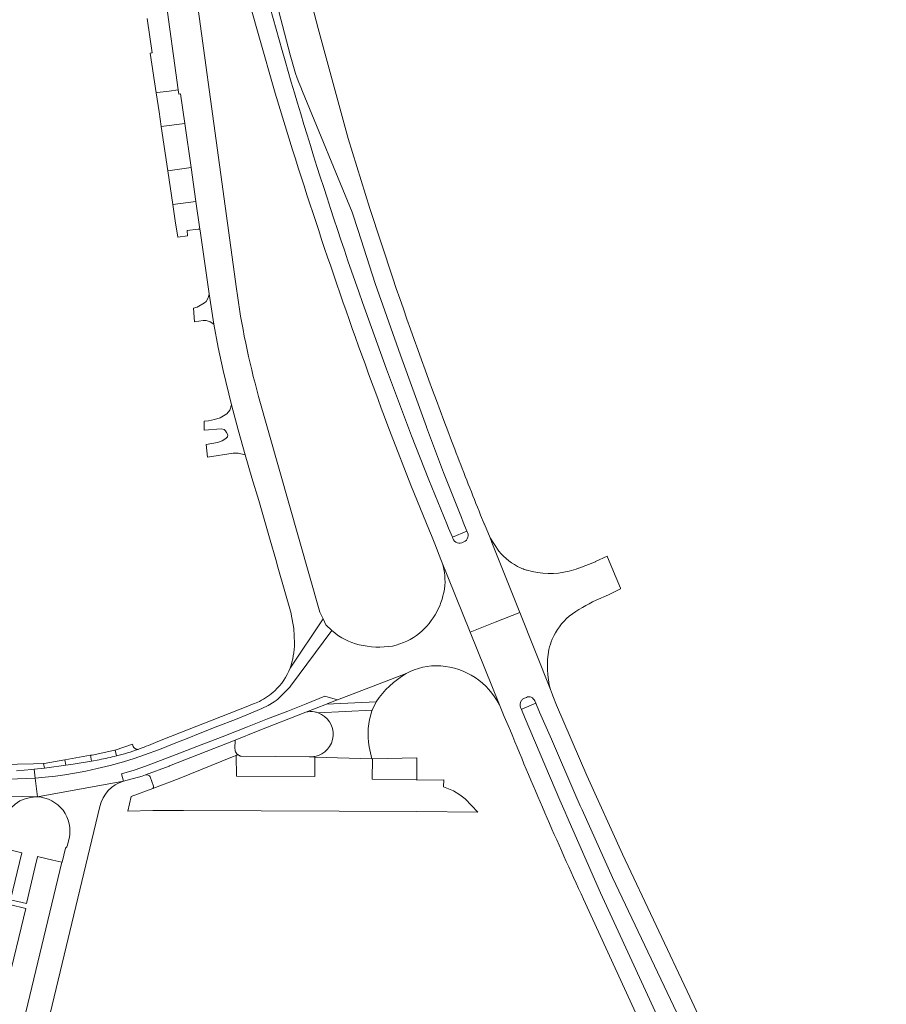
# Model space of a CAD drawing. Header units: metres. Extents: x 166325 to 190320, y 381923 to 404576.
# Tile 1035 of 1056: x 183447 to 183639, y 384733 to 384952. Entities that reach past the tile are written whole.
import ezdxf

# ---------------------------------------------------------------- set-up
doc = ezdxf.new("R2010")
doc.units = ezdxf.units.M
for name, color, linetype, lineweight in [('B-WE-VH-VERHARDING_ASFALT-GV', 8, 'Continuous', 18), ('B-WE-VH-VERHARDING_BETON-GV', 8, 'Continuous', 18), ('B-WE-VH-VERHARDING_BETONSTRAATSTEEN-GV', 8, 'Continuous', 18), ('B-WE-VH-VERHARDING_HALFVERHARDING-GV', 8, 'Continuous', 18)]:
    doc.layers.add(name, color=color, linetype=linetype, lineweight=lineweight)

msp = doc.modelspace()

# ---------------------------------------------------------------- linework, layer by layer
at = {"layer": 'B-WE-VH-VERHARDING_ASFALT-GV', "flags": 128}
for points in [[(183529.613, 384894.414), (183524.522, 384909.864), (183519.691, 384925.398), (183513.048, 384949.739), (183507.69, 384970.51), (183506.77, 384978.86), (183506.488, 384982.243), (183505.971, 384985.599), (183504.152, 384993.707), (183503.96, 384994.56), (183503.315, 384997.036), (183497.199, 385020.532)], [(183485.063, 385019.523), (183485.065, 385019.6), (183485.08, 385019.675), (183485.108, 385019.746), (183485.149, 385019.811), (183485.201, 385019.867), (183485.262, 385019.914), (183485.33, 385019.948), (183486.497, 385020.23), (183486.646, 385020.211), (183486.789, 385020.162), (183486.918, 385020.085), (183487.029, 385019.982), (183489.677, 385009.781), (183492.21, 385000.02), (183492.905, 384996.939), (183493.77, 384993.901), (183493.948, 384993.372), (183506.87, 384943.906)], [(183488.5, 384990.02), (183496.515, 384960.135), (183499.95, 384948.116), (183503.538, 384935.437), (183507.419, 384922.845)], [(183494.94, 384892.06), (183482.165, 384985.376), (183481.748, 384988.423)], [(183476.28, 384978.165), (183482.017, 384936.159), (183482.15, 384935.184), (183482.561, 384935.235), (183483.498, 384928.686), (183484.891, 384918.957), (183485.969, 384911.427), (183486.846, 384905.297), (183486.9, 384904.922), (183488.9, 384890.947), (183489.964, 384884.216), (183490.915, 384879.083), (183491.98, 384873.973), (183493.895, 384866.327), (183495.376, 384860.771), (183496.927, 384855.234), (183498.406, 384850.19), (183499.944, 384845.164), (183502.46, 384836.334)], [(183509.62, 384935.754), (183520.648, 384909.005), (183521.933, 384904.978), (183525.679, 384893.266), (183531.309, 384877.359), (183537.07, 384861.5), (183537.108, 384861.398), (183540.888, 384851.338), (183544.848, 384841.348), (183545.248, 384840.368), (183546.051, 384838.34)], [(183542.889, 384837.044), (183541.981, 384839.04), (183541.585, 384839.997), (183537.636, 384849.708), (183533.795, 384859.463), (183528.221, 384874.214), (183522.892, 384889.055)], [(183514.164, 384818.899), (183513.43, 384820.4), (183499.858, 384868.164)], [(183529.276, 384859.743), (183533.628, 384848.538), (183537.773, 384838.424), (183538.186, 384837.415), (183538.94, 384835.52), (183540.301, 384832.048), (183546.758, 384815.988), (183552.284, 384818.152), (183557.785, 384820.307), (183551.6, 384835.87), (183551.178, 384836.89), (183549.93, 384839.91), (183549.912, 384839.952), (183549.1, 384841.88), (183548.92, 384842.33), (183548.738, 384842.785)], [(183543.371, 384856.496), (183542.654, 384858.372)], [(183502.46, 384836.334), (183503.668, 384832.093), (183504.164, 384830.355), (183507.092, 384820.081)], [(183545.391, 384835.96), (183544.92, 384835.79)], [(183553.138, 384833.927), (183551.178, 384836.89), (183551.6, 384835.87), (183557.785, 384820.307), (183564.571, 384803.231)], [(183553.251, 384799.84), (183546.758, 384815.988), (183540.301, 384832.048)], [(183577.133, 384832.818), (183574.546, 384831.591), (183574.532, 384831.583), (183570.859, 384830.169)], [(183574.702, 384823.028), (183577.414, 384824.224), (183580.126, 384825.601), (183580.101, 384825.73), (183577.217, 384832.617), (183577.133, 384832.818)], [(183570.859, 384830.169), (183570.758, 384830.13)], [(183507.092, 384820.081), (183507.121, 384819.978), (183507.672, 384816.78), (183507.842, 384813.539)], [(183626.409, 384628.11), (183632.833, 384630.635), (183639.038, 384633.074), (183631.952, 384650.5), (183631.1, 384652.425), (183620.43, 384678.415), (183613.135, 384695.435), (183602.93, 384718.806), (183599.254, 384726.997), (183595.485, 384735.145), (183580.515, 384766.8), (183572.67, 384784.185), (183565.89, 384799.815), (183565.13, 384801.83), (183565.043, 384802.044), (183564.571, 384803.231), (183557.785, 384820.307), (183552.284, 384818.152)], [(183506.833, 384807.991), (183514.164, 384818.899)], [(183506.94, 384803.979), (183516.114, 384816.347), (183514.799, 384817.601), (183514.164, 384818.899), (183506.833, 384807.991)], [(183552.284, 384818.152), (183546.758, 384815.988), (183553.251, 384799.84), (183554.32, 384797.26), (183555.221, 384795.31)], [(183516.3, 384816.17), (183516.114, 384816.347), (183506.94, 384803.979)], [(183469.939, 384782.92), (183469.5, 384784.565), (183472.276, 384785.403), (183475.024, 384786.329), (183480.602, 384788.495), (183486.19, 384790.633), (183491.796, 384792.803), (183497.399, 384794.982), (183501.858, 384796.737), (183506.327, 384798.467), (183510.439, 384800.114), (183514.534, 384801.805), (183517.393, 384800.974), (183532.556, 384806.776)], [(183450.092, 384785.57), (183450.335, 384783.646), (183452.571, 384783.838), (183454.806, 384784.039), (183456.939, 384784.336), (183459.057, 384784.721), (183461.576, 384785.175), (183464.077, 384785.721), (183466.997, 384786.447), (183469.897, 384787.246), (183472.25, 384787.957), (183474.569, 384788.773), (183477.87, 384789.966), (183481.132, 384791.262), (183484.031, 384792.428), (183486.929, 384793.595), (183490.831, 384795.105), (183494.722, 384796.643), (183497.657, 384797.811), (183500.575, 384799.017), (183501.969, 384799.737), (183503.315, 384800.545), (183503.738, 384800.828), (183504.143, 384801.138), (183504.528, 384801.473), (183504.891, 384801.832), (183505.308, 384802.317)], [(183505.308, 384802.317), (183504.891, 384801.832), (183504.528, 384801.473), (183504.143, 384801.138), (183503.738, 384800.828), (183503.315, 384800.545), (183501.969, 384799.737), (183500.575, 384799.017), (183497.657, 384797.811), (183494.722, 384796.643), (183490.831, 384795.105), (183486.929, 384793.595), (183484.031, 384792.428), (183481.132, 384791.262), (183477.87, 384789.966), (183474.569, 384788.773), (183472.25, 384787.957), (183469.897, 384787.246), (183466.997, 384786.447), (183464.077, 384785.721), (183461.576, 384785.175), (183459.057, 384784.721), (183456.939, 384784.336), (183454.806, 384784.039), (183452.571, 384783.838), (183450.335, 384783.646), (183450.866, 384779.455), (183469.939, 384782.92)], [(183558.791, 384801.34), (183559.251, 384801.52)], [(183561.1, 384800.745), (183561.162, 384800.599), (183561.312, 384800.252), (183562.18, 384798.24), (183564.777, 384792.219), (183569.97, 384780.18), (183571.196, 384777.46), (183571.593, 384776.58), (183578.355, 384761.585), (183591.207, 384734.574), (183595.088, 384726.288), (183598.855, 384717.95), (183616.73, 384676.76), (183618.787, 384671.727), (183618.825, 384671.634), (183627.315, 384650.87), (183628.17, 384648.84)], [(183498.54, 384800), (183497.652, 384799.651), (183497.125, 384799.444), (183478.664, 384792.186), (183477.016, 384791.538)], [(183558.143, 384798.855), (183557.959, 384799.291)], [(183623.511, 384646.945), (183622.725, 384648.955), (183614.172, 384669.798), (183602.93, 384697.195), (183597.015, 384711.275), (183591.675, 384723.415), (183575.67, 384758.21), (183568.191, 384775.202), (183567.806, 384776.078), (183566.625, 384778.76), (183558.985, 384796.86), (183558.143, 384798.855)], [(183464.546, 384787.7), (183462.834, 384787.399), (183458.748, 384786.681), (183457.124, 384786.457), (183452.917, 384785.876), (183452.395, 384785.819), (183450.092, 384785.57)], [(183444.436, 384783.38), (183448.4, 384783.529), (183450.335, 384783.646), (183450.092, 384785.57), (183449.57, 384785.513), (183446.217, 384785.22)], [(183429.704, 384779.991), (183450.591, 384779.462), (183450.729, 384779.46), (183450.866, 384779.455), (183450.335, 384783.646), (183448.4, 384783.529), (183444.436, 384783.38)], [(183469.939, 384782.92), (183450.866, 384779.455)], [(183450.591, 384779.462), (183429.704, 384779.991)], [(183442.936, 384686.825), (183448.814, 384711.285), (183449.078, 384712.382), (183449.181, 384712.812), (183450.91, 384720.002), (183451.009, 384720.416), (183464.69, 384777.34)], [(183457.843, 384770.235), (183457.436, 384768.544)], [(183457.037, 384768.109), (183456.288, 384765.012), (183456.279, 384764.975), (183439.681, 384696.384), (183438.477, 384691.409)], [(183571.904, 384756.798), (183588.025, 384721.745), (183593.805, 384708.46), (183600.045, 384693.67), (183617.99, 384649.685), (183617.79, 384649.585), (183618.757, 384647.308), (183619.494, 384645.407), (183626.409, 384628.11)]]:
    msp.add_lwpolyline(points, dxfattribs=at)
at = {"layer": 'B-WE-VH-VERHARDING_ASFALT-GV'}
for points in [[(183522.892, 384889.055, -0.0205013), (183499.895, 384963.741)], [(183506.87, 384943.906, 0.0394763), (183509.62, 384935.754)], [(183507.419, 384922.845, 0.0146569), (183529.276, 384859.743)], [(183542.654, 384858.372, -0.0087223), (183529.613, 384894.414)], [(183499.858, 384868.164, -0.0328142), (183494.94, 384892.06)], [(183548.738, 384842.785, -0.0033163), (183543.371, 384856.496)], [(183546.051, 384838.34, -0.4679673), (183545.391, 384835.96)], [(183544.92, 384835.79, -0.4941398), (183542.889, 384837.044)], [(183557.916, 384830.191, -0.1068634), (183553.138, 384833.927)], [(183540.301, 384832.048, -0.1107392), (183541.17, 384826.278)], [(183559.071, 384829.783, -0.0172984), (183557.916, 384830.191)], [(183559.412, 384829.679, -0.0061843), (183559.071, 384829.783)], [(183568.712, 384829.488, -0.1330121), (183559.412, 384829.679)], [(183570.758, 384830.13, -0.0303792), (183568.712, 384829.488)], [(183541.17, 384826.278, -0.189809), (183535.56, 384815.709)], [(183568.752, 384819.532, -0.0478142), (183574.702, 384823.028)], [(183564.976, 384814.389, -0.1169605), (183568.752, 384819.532)], [(183522.129, 384813.18, -0.1203562), (183516.3, 384816.17)], [(183535.56, 384815.709, -0.1036547), (183529.589, 384812.9)], [(183507.842, 384813.539, -0.083796), (183506.833, 384807.991)], [(183564.242, 384812.13, -0.0432724), (183564.976, 384814.389)], [(183529.589, 384812.9, -0.1013386), (183522.129, 384813.18)], [(183564.571, 384803.231, -0.1102401), (183564.242, 384812.13)], [(183506.833, 384807.991, -0.1109629), (183503.475, 384802.996)], [(183532.556, 384806.776, -0.1477341), (183540.238, 384808.485)], [(183540.238, 384808.485, -0.2654938), (183553.251, 384799.84)], [(183503.475, 384802.996, -0.0762688), (183500.064, 384800.633)], [(183506.229, 384803.194, -0.0201468), (183505.308, 384802.317)], [(183505.308, 384802.317, 0.0201468), (183506.229, 384803.194)], [(183506.94, 384803.979, -0.0160696), (183506.229, 384803.194)], [(183506.229, 384803.194, 0.0160696), (183506.94, 384803.979)], [(183500.064, 384800.633, -0.029367), (183498.54, 384800)], [(183557.959, 384799.291, -0.2435903), (183558.088, 384800.74)], [(183558.088, 384800.74, -0.0535956), (183558.297, 384801.002)], [(183558.297, 384801.002, -0.0963717), (183558.791, 384801.34)], [(183559.251, 384801.52, -0.1753083), (183560.318, 384801.577)], [(183560.318, 384801.577, -0.1536616), (183561.1, 384800.745)], [(183555.221, 384795.31, 0.012336), (183571.904, 384756.798)], [(183477.016, 384791.538, -0.0102199), (183474.953, 384790.677)], [(183473.149, 384790.001, -0.0210824), (183468.356, 384788.538)], [(183474.953, 384790.677, -0.0091136), (183473.149, 384790.001)], [(183468.356, 384788.538, -0.0172944), (183464.546, 384787.7)], [(183464.69, 384777.34, -0.2739874), (183469.939, 384782.92)], [(183443.252, 384773.754, -0.3469677), (183450.591, 384779.462)], [(183450.866, 384779.455, -0.4697724), (183457.843, 384770.235)], [(183457.436, 384768.544, -0.2086584), (183457.037, 384768.109)]]:
    msp.add_lwpolyline(points, format="xyb", dxfattribs=at)
at = {"layer": 'B-WE-VH-VERHARDING_ASFALT-GV', "flags": 128}
msp.add_lwpolyline([(183517.393, 384800.974), (183514.534, 384801.805), (183510.439, 384800.114), (183506.327, 384798.467), (183501.858, 384796.737), (183497.399, 384794.982), (183491.796, 384792.803), (183486.19, 384790.633), (183480.602, 384788.495), (183475.024, 384786.329), (183472.276, 384785.403), (183469.5, 384784.565), (183469.939, 384782.92), (183474.06, 384784.09), (183474.818, 384784.371), (183480.024, 384786.301), (183480.102, 384786.332), (183494.65, 384792.04), (183499.755, 384794.069), (183510.307, 384798.263), (183514.901, 384800.021), (183515.241, 384800.151)], close=True, dxfattribs=at)
at = {"layer": 'B-WE-VH-VERHARDING_BETON-GV'}
for points in [[(183558.088, 384800.74, 0.2435903), (183557.959, 384799.291)], [(183558.297, 384801.002, 0.0535956), (183558.088, 384800.74)], [(183558.791, 384801.34, 0.0963717), (183558.297, 384801.002)], [(183560.318, 384801.577, 0.1753083), (183559.251, 384801.52)], [(183561.1, 384800.745, 0.1536616), (183560.318, 384801.577)]]:
    msp.add_lwpolyline(points, format="xyb", dxfattribs=at)
at = {"layer": 'B-WE-VH-VERHARDING_BETON-GV', "flags": 128}
for points in [[(183557.959, 384799.291), (183558.143, 384798.855), (183558.207, 384798.883), (183561.312, 384800.252), (183561.162, 384800.599)], [(183559.251, 384801.52), (183558.791, 384801.34)], [(183561.162, 384800.599), (183561.1, 384800.745)]]:
    msp.add_lwpolyline(points, dxfattribs=at)
at = {"layer": 'B-WE-VH-VERHARDING_BETONSTRAATSTEEN-GV', "flags": 128}
for points in [[(183475.131, 384951.962), (183476.24, 384944.363), (183476.138, 384944.349), (183475.843, 384944.308), (183477.159, 384935.505), (183477.403, 384935.538), (183480.011, 384935.889), (183482.017, 384936.159), (183476.28, 384978.165)], [(183546.051, 384838.34), (183542.889, 384837.044)], [(183544.92, 384835.79), (183545.391, 384835.96)], [(183532.556, 384806.776), (183517.393, 384800.974), (183515.241, 384800.151), (183514.901, 384800.021), (183525.912, 384800.563)], [(183525.032, 384798.646), (183525.912, 384800.563), (183514.901, 384800.021), (183510.307, 384798.263)], [(183513.046, 384798.093), (183525.032, 384798.646)], [(183525.01, 384798.598), (183525.032, 384798.646), (183513.046, 384798.093)], [(183494.63, 384790.17), (183494.65, 384792.04), (183480.102, 384786.332), (183480.024, 384786.301), (183474.818, 384784.371)], [(183468.356, 384788.538), (183468.082, 384789.85), (183467.984, 384789.817), (183462.948, 384788.745), (183462.567, 384788.678), (183462.834, 384787.399)], [(183471.909, 384791.156), (183468.082, 384789.85), (183468.356, 384788.538)], [(183473.149, 384790.001), (183472.936, 384790.013), (183472.729, 384790.065), (183472.535, 384790.154), (183472.361, 384790.277), (183472.213, 384790.431), (183472.096, 384790.609), (183471.909, 384791.156)], [(183524.95, 384787.88), (183524.36, 384790.57)], [(183462.834, 384787.399), (183464.546, 384787.7)], [(183476.452, 384781.348), (183482.24, 384783.53), (183494.095, 384788.316), (183494.896, 384788.664), (183495.257, 384788.82)], [(183495.257, 384788.82), (183494.896, 384788.664)], [(183494.896, 384788.664), (183494.95, 384784.034), (183512.316, 384783.963), (183512.34, 384788.298), (183511.367, 384788.33), (183511.054, 384788.34), (183496, 384788.47)], [(183511.367, 384788.33), (183512.34, 384788.298), (183524.95, 384787.88)], [(183446.217, 384785.22), (183449.57, 384785.513), (183450.092, 384785.57), (183452.395, 384785.819), (183452.208, 384786.872), (183449.932, 384786.817), (183435.748, 384786.477)], [(183475.858, 384783.884), (183476.545, 384781.808)]]:
    msp.add_lwpolyline(points, dxfattribs=at)
for points in [[(183482.017, 384936.159), (183480.011, 384935.889), (183477.403, 384935.538), (183477.159, 384935.505), (183477.796, 384931.248), (183478.283, 384927.995), (183483.498, 384928.686), (183482.561, 384935.235), (183482.15, 384935.184)], [(183478.283, 384927.995), (183479.745, 384918.216), (183484.891, 384918.957), (183483.498, 384928.686)], [(183479.745, 384918.216), (183480.865, 384910.73), (183485.969, 384911.427), (183484.891, 384918.957)], [(183485.969, 384911.427), (183480.865, 384910.73), (183481.399, 384907.155), (183481.946, 384903.503), (183484.105, 384903.784), (183484.011, 384905.01), (183486.506, 384905.263), (183486.846, 384905.297)], [(183457.124, 384786.457), (183456.91, 384787.682), (183452.327, 384786.875), (183452.208, 384786.872), (183452.395, 384785.819), (183452.917, 384785.876)], [(183462.567, 384788.678), (183457.712, 384787.823), (183456.91, 384787.682), (183457.124, 384786.457), (183458.748, 384786.681), (183462.834, 384787.399)], [(183525.097, 384787.883), (183524.95, 384787.88), (183512.34, 384788.298), (183512.316, 384783.963), (183494.95, 384784.034), (183494.896, 384788.664), (183494.095, 384788.316), (183482.24, 384783.53), (183476.452, 384781.348), (183471.622, 384779.523), (183470.847, 384776.275), (183476.42, 384776.46), (183483.219, 384776.41), (183534.982, 384776.191), (183548.504, 384776.08), (183545.652, 384779.001), (183544.486, 384779.955), (183543.081, 384780.798), (183540.879, 384781.662), (183540.952, 384783.208), (183534.963, 384783.156), (183534.963, 384783.317), (183525.057, 384783.423)], [(183525.097, 384787.883), (183525.057, 384783.423), (183534.963, 384783.317), (183534.95, 384788.1)], [(183456.279, 384764.975), (183454.274, 384765.45), (183450.858, 384766.259), (183450.843, 384766.196), (183450.328, 384764.007), (183448.409, 384755.844), (183444.875, 384756.622), (183447.393, 384767.08), (183442.239, 384768.302), (183432.837, 384729.135), (183432.82, 384729.064), (183437.881, 384727.835), (183437.887, 384727.861), (183438.069, 384728.614), (183440.113, 384737.082), (183443.651, 384736.275), (183441.45, 384726.967), (183434.538, 384697.738), (183439.681, 384696.384)], [(183440.436, 384738.201), (183444.631, 384755.589), (183448.237, 384754.719), (183444.042, 384737.331)]]:
    msp.add_lwpolyline(points, close=True, dxfattribs=at)
at = {"layer": 'B-WE-VH-VERHARDING_BETONSTRAATSTEEN-GV'}
for points in [[(183545.391, 384835.96, 0.4679673), (183546.051, 384838.34)], [(183542.889, 384837.044, 0.4941398), (183544.92, 384835.79)], [(183525.912, 384800.563, -0.1094341), (183532.556, 384806.776)], [(183510.307, 384798.263, -0.1004519), (183512.298, 384798.293)], [(183512.298, 384798.293, -0.0376044), (183513.046, 384798.093)], [(183513.046, 384798.093, -0.764002), (183512.34, 384788.423)], [(183524.36, 384790.57, -0.1218318), (183525.01, 384798.598)], [(183468.356, 384788.538, 0.0210824), (183473.149, 384790.001)], [(183494.89, 384789.237, -0.1455172), (183494.63, 384790.17)], [(183495.257, 384788.82, -0.0817886), (183494.89, 384789.237)], [(183464.546, 384787.7, 0.0172944), (183468.356, 384788.538)], [(183496, 384788.47, -0.1214442), (183495.257, 384788.82)], [(183512.34, 384788.423, -0.0483536), (183511.367, 384788.33)], [(183474.818, 384784.371, -0.2836024), (183475.858, 384783.884)], [(183476.545, 384781.808, -0.211034), (183476.452, 384781.348)]]:
    msp.add_lwpolyline(points, format="xyb", dxfattribs=at)
at = {"layer": 'B-WE-VH-VERHARDING_HALFVERHARDING-GV', "flags": 128}
for points in [[(183485.694, 384884.759), (183487.578, 384885.015), (183488.226, 384885.067), (183489.115, 384884.722), (183489.964, 384884.216), (183488.9, 384890.947), (183488.684, 384890.069), (183488.278, 384889.28), (183487.86, 384888.959), (183486.253, 384888.021), (183485.426, 384887.759)], [(183487.82, 384862.721), (183487.772, 384860.722), (183491.555, 384861.039), (183492.234, 384860.872), (183492.519, 384860.569), (183492.785, 384860.186), (183493.021, 384859.683), (183492.962, 384859.274), (183492.605, 384858.854), (183491.794, 384858.398), (183490.768, 384858.015), (183488.259, 384857.534), (183488.508, 384854.78), (183494.218, 384855.668), (183495.305, 384855.612), (183496.927, 384855.234), (183495.376, 384860.771), (183493.895, 384866.327), (183493.455, 384865.144), (183492.83, 384864.324), (183491.323, 384863.446), (183490.127, 384863.063), (183488.792, 384862.799)]]:
    msp.add_lwpolyline(points, close=True, dxfattribs=at)

doc.saveas('drawing.dxf')
